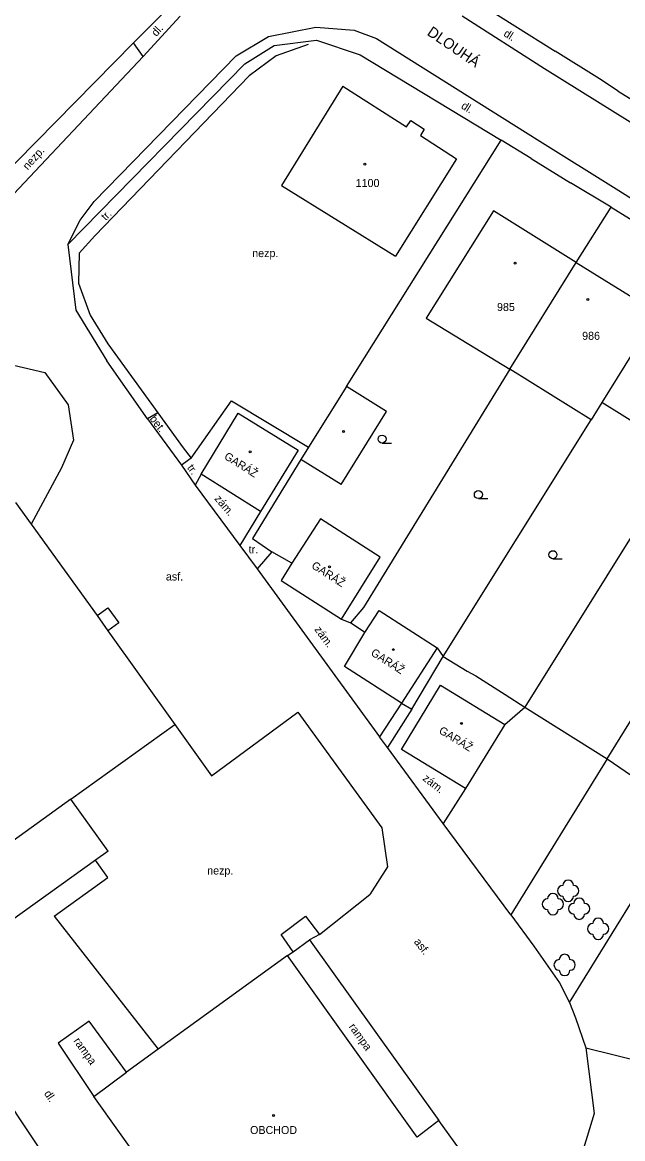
# Model space of a CAD drawing. Extents: x -794191 to -788944, y -1117087 to -1105044.
# Drawn here: x -791429.8 to -791373.5, y -1109463.9 to -1109359.2 of the extents above; entities that cross this region are included whole.
import ezdxf

# ---------------------------------------------------------------- set-up
doc = ezdxf.new("R2010")
doc.units = 0
for name, color, linetype in [('Doplněk polohopisu', 7, 'Continuous'), ('Hranice - ploty_ zdi', 7, 'Continuous'), ('Komunikace', 7, 'Continuous'), ('Názvy ulic_ silnic_ žel_', 7, 'Continuous'), ('Pomocné popisy', 7, 'Continuous'), ('Popisy budov', 7, 'Continuous'), ('Stavební objekty', 7, 'Continuous'), ('Zeleň', 7, 'Continuous'), ('Značky druhů budov', 7, 'Continuous'), ('Značky druhů pozemků', 7, 'Continuous'), ('Čísla popisná', 7, 'Continuous')]:
    doc.layers.add(name, color=color, linetype=linetype)

msp = doc.modelspace()

# ---------------------------------------------------------------- linework, layer by layer
at = {"layer": 'Doplněk polohopisu'}
for p, q in [((-791418.45, -1109362.44), (-791419.34, -1109361.16)), ((-791408.92, -1109363.15), (-791406.16, -1109361.42)), ((-791406.16, -1109361.42), (-791402.19, -1109360.93)), ((-791425.5, -1109380.08), (-791408.92, -1109363.15)), ((-791413.02, -1109401.6), (-791413.57, -1109402.64)), ((-791407.43, -1109405.08), (-791409.39, -1109408.28)), ((-791426.77, -1109443.02), (-791417.03, -1109455.49)), ((-791405.5, -1109444.75), (-791403.23, -1109443.03)), ((-791403.23, -1109443.03), (-791401.92, -1109444.75)), ((-791404.37, -1109446.36), (-791405.5, -1109444.75))]:
    msp.add_line(p, q, dxfattribs=at)
for points in [[(-791402.19, -1109360.93), (-791398.09, -1109362.3), (-791384.87, -1109370.28)], [(-791426.77, -1109443.02), (-791421.74, -1109439.4), (-791422.9, -1109437.78)]]:
    msp.add_lwpolyline(points, dxfattribs=at)
at = {"layer": 'Hranice - ploty_ zdi'}
for p, q in [((-791387.38, -1109357.21), (-791379.82, -1109361.94)), ((-791419.34, -1109361.16), (-791415.9, -1109357.73)), ((-791436.08, -1109378.16), (-791419.34, -1109361.16)), ((-791402.98, -1109361.33), (-791405.97, -1109362.37)), ((-791405.97, -1109362.37), (-791408.49, -1109364.25)), ((-791375.65, -1109364.55), (-791379.82, -1109361.94)), ((-791408.49, -1109364.25), (-791422.98, -1109379.25)), ((-791373.92, -1109365.7), (-791375.65, -1109364.55)), ((-791373.92, -1109365.7), (-791368.7, -1109368.92)), ((-791399.39, -1109393.39), (-791384.87, -1109370.28)), ((-791382.08, -1109372.01), (-791384.87, -1109370.28)), ((-791382.08, -1109372.01), (-791378.38, -1109374.28)), ((-791374.56, -1109376.58), (-791378.38, -1109374.28)), ((-791377.84, -1109381.76), (-791374.56, -1109376.58)), ((-791374.56, -1109376.58), (-791370.67, -1109379)), ((-791422.98, -1109379.25), (-791424.44, -1109380.89)), ((-791424.44, -1109380.89), (-791424.51, -1109383.68)), ((-791424.51, -1109383.68), (-791423.41, -1109386.69)), ((-791423.41, -1109386.69), (-791421.74, -1109389.37)), ((-791421.74, -1109389.37), (-791417.08, -1109395.83)), ((-791384.08, -1109391.74), (-791397.8, -1109414.09)), ((-791417.08, -1109395.83), (-791414.68, -1109399.12)), ((-791390.31, -1109418.68), (-791376.44, -1109396.49)), ((-791414.68, -1109399.12), (-791413.94, -1109400.1)), ((-791367.81, -1109399.62), (-791382.67, -1109423.44)), ((-791374.95, -1109428.28), (-791360.17, -1109404.38)), ((-791404.49, -1109409.95), (-791406.37, -1109408.86)), ((-791397.8, -1109414.09), (-791399.01, -1109415.53)), ((-791399.86, -1109415.18), (-791399.01, -1109415.53)), ((-791397.66, -1109416.44), (-791399.01, -1109415.53)), ((-791390.88, -1109417.86), (-791390.31, -1109418.68)), ((-791390.31, -1109418.68), (-791388.08, -1109420.06)), ((-791388.08, -1109420.06), (-791387.27, -1109420.51)), ((-791384.53, -1109425.07), (-791382.67, -1109423.44)), ((-791374.95, -1109428.28), (-791383.97, -1109442.89)), ((-791378.46, -1109451.1), (-791367.3, -1109433.01)), ((-791383.97, -1109442.89), (-791381.81, -1109445.84)), ((-791377.9, -1109452.55), (-791376.93, -1109455.37)), ((-791376.93, -1109455.37), (-791371.52, -1109456.69))]:
    msp.add_line(p, q, dxfattribs=at)
for points in [[(-791413.94, -1109400.1), (-791410.17, -1109394.72), (-791402.93, -1109399.07)], [(-791403.65, -1109400.23), (-791408.18, -1109407.61), (-791406.37, -1109408.86)], [(-791422.76, -1109414.85), (-791421.76, -1109414.12), (-791420.73, -1109415.52), (-791421.76, -1109416.29)], [(-791394.22, -1109423.06), (-791393.26, -1109423.62), (-791390.31, -1109418.68)], [(-791384.5, -1109422.25), (-791382.67, -1109423.44), (-791374.95, -1109428.28), (-791372.15, -1109430.17)], [(-791381.81, -1109445.84), (-791379.4, -1109449.27), (-791378.46, -1109451.1), (-791377.9, -1109452.55)]]:
    msp.add_lwpolyline(points, dxfattribs=at)
at = {"layer": 'Komunikace'}
for p, q in [((-791414.97, -1109358.67), (-791418.45, -1109362.44)), ((-791380.83, -1109363.59), (-791388.54, -1109358.66)), ((-791406.68, -1109360.56), (-791402.27, -1109359.7)), ((-791402.27, -1109359.7), (-791398.65, -1109359.97)), ((-791398.65, -1109359.97), (-791396.57, -1109360.75)), ((-791409.71, -1109362.38), (-791406.68, -1109360.56)), ((-791396.57, -1109360.75), (-791381.5, -1109370.22)), ((-791418.45, -1109362.44), (-791444.94, -1109390.58)), ((-791423.03, -1109376.05), (-791409.71, -1109362.38)), ((-791361.43, -1109375.69), (-791380.83, -1109363.59)), ((-791381.5, -1109370.22), (-791373.85, -1109375.02)), ((-791373.85, -1109375.02), (-791370.45, -1109377.18)), ((-791424.35, -1109377.78), (-791423.03, -1109376.05)), ((-791425.5, -1109380.08), (-791424.35, -1109377.78)), ((-791418.05, -1109396.4), (-791421.86, -1109390.98)), ((-791417.08, -1109395.83), (-791418.05, -1109396.4)), ((-791418.05, -1109396.4), (-791414.84, -1109400.75)), ((-791413.94, -1109400.1), (-791414.84, -1109400.75)), ((-791414.84, -1109400.75), (-791413.57, -1109402.64)), ((-791413.57, -1109402.64), (-791409.39, -1109408.28)), ((-791409.39, -1109408.28), (-791407.76, -1109410.48)), ((-791406.37, -1109408.86), (-791407.76, -1109410.48)), ((-791407.76, -1109410.48), (-791396.28, -1109426.22)), ((-791394.22, -1109423.06), (-791396.28, -1109426.22)), ((-791393.26, -1109423.62), (-791395.54, -1109427.2)), ((-791395.54, -1109427.2), (-791396.28, -1109426.22)), ((-791390.31, -1109434.34), (-791395.54, -1109427.2)), ((-791388.21, -1109431.07), (-791390.31, -1109434.34)), ((-791383.97, -1109442.89), (-791390.31, -1109434.34)), ((-791401.92, -1109444.75), (-791397.2, -1109440.98)), ((-791401.92, -1109444.75), (-791402.85, -1109445.25)), ((-791376.93, -1109455.37), (-791376.15, -1109461.51)), ((-791376.15, -1109461.51), (-791378.97, -1109470.71))]:
    msp.add_line(p, q, dxfattribs=at)
for points in [[(-791425.5, -1109380.08), (-791424.76, -1109386.22), (-791421.86, -1109390.98)], [(-791431.67, -1109391.12), (-791427.66, -1109392.05), (-791425.46, -1109395.1), (-791424.97, -1109398.4), (-791426.09, -1109400.99), (-791428.94, -1109406.29)], [(-791415.48, -1109425.06), (-791412.04, -1109429.88), (-791403.94, -1109423.89), (-791396.06, -1109434.73), (-791395.55, -1109438.39), (-791397.2, -1109440.98)], [(-791416.14, -1109482.87), (-791431.93, -1109459.13), (-791433.5, -1109460.23), (-791435.79, -1109460.74), (-791437.94, -1109459.28)]]:
    msp.add_lwpolyline(points, dxfattribs=at)
at = {"layer": 'Stavební objekty'}
for p, q in [((-791399.72, -1109365.22), (-791405.46, -1109374.54)), ((-791399.72, -1109365.22), (-791393.76, -1109369.03)), ((-791393.76, -1109369.03), (-791393.36, -1109368.45)), ((-791393.36, -1109368.45), (-791392.11, -1109369.25)), ((-791392.11, -1109369.25), (-791392.44, -1109369.86)), ((-791392.44, -1109369.86), (-791389.07, -1109372.03)), ((-791389.07, -1109372.03), (-791394.79, -1109381.17)), ((-791405.46, -1109374.54), (-791394.79, -1109381.17)), ((-791370.24, -1109386.48), (-791375.43, -1109394.88)), ((-791395.63, -1109395.73), (-791399.39, -1109393.39)), ((-791399.89, -1109402.57), (-791395.63, -1109395.73)), ((-791399.89, -1109402.57), (-791403.65, -1109400.23)), ((-791396.31, -1109414.38), (-791390.88, -1109417.86)), ((-791390.56, -1109421.37), (-791384.53, -1109425.07)), ((-791425.23, -1109432.05), (-791434.16, -1109438.52)), ((-791415.93, -1109469.93), (-791423.08, -1109459.92))]:
    msp.add_line(p, q, dxfattribs=at)
for points in [[(-791377.84, -1109381.76), (-791385.6, -1109376.92), (-791391.92, -1109386.98), (-791384.08, -1109391.74)], [(-791399.86, -1109415.18), (-791396.21, -1109409.38), (-791401.82, -1109405.79), (-791404.49, -1109409.95), (-791405.52, -1109411.55)]]:
    msp.add_lwpolyline(points, close=True, dxfattribs=at)
for points in [[(-791377.84, -1109381.76), (-791370.24, -1109386.48), (-791369.11, -1109384.82), (-791361.45, -1109389.6), (-791353.84, -1109394.35), (-791346.27, -1109399.08), (-791338.61, -1109403.86), (-791339.57, -1109405.53), (-791331.98, -1109410.27), (-791324.21, -1109415.13), (-791330.46, -1109425.1), (-791338.27, -1109420.24), (-791345.91, -1109415.49), (-791344.88, -1109413.84), (-791352.53, -1109409.13), (-791360.17, -1109404.38), (-791367.81, -1109399.62), (-791375.43, -1109394.88), (-791376.44, -1109396.49), (-791384.08, -1109391.74)], [(-791399.39, -1109393.39), (-791402.93, -1109399.07), (-791403.65, -1109400.23)], [(-791409.55, -1109395.89), (-791403.92, -1109399.36), (-791407.43, -1109405.08), (-791413.02, -1109401.6)], [(-791413.02, -1109401.6), (-791409.55, -1109395.89)], [(-791430.42, -1109404.24), (-791428.94, -1109406.29), (-791422.76, -1109414.85), (-791421.76, -1109416.29), (-791415.48, -1109425.06)], [(-791390.88, -1109417.86), (-791394.22, -1109423.06), (-791399.58, -1109419.62), (-791397.66, -1109416.44), (-791396.31, -1109414.38)], [(-791387.27, -1109420.51), (-791384.5, -1109422.25)], [(-791384.53, -1109425.07), (-791388.21, -1109431.07), (-791394.21, -1109427.39), (-791390.56, -1109421.37)], [(-791421.73, -1109436.93), (-791425.23, -1109432.05), (-791415.48, -1109425.06)], [(-791421.73, -1109436.93), (-791422.9, -1109437.78), (-791430.8, -1109443.43), (-791434.16, -1109438.52)], [(-791404.92, -1109446.71), (-791404.37, -1109446.36), (-791402.85, -1109445.25), (-791390.74, -1109462.18)], [(-791408.65, -1109480.2), (-791388.38, -1109465.42), (-791390.74, -1109462.18), (-791392.75, -1109463.72), (-791404.92, -1109446.71), (-791417.03, -1109455.49)], [(-791420.01, -1109457.63), (-791423.51, -1109452.86), (-791426.42, -1109454.92), (-791423.08, -1109459.92)], [(-791417.03, -1109455.49), (-791420.01, -1109457.63)], [(-791423.08, -1109459.92), (-791420.01, -1109457.63)]]:
    msp.add_lwpolyline(points, dxfattribs=at)
at = {"layer": 'Zeleň'}
for centre in [(-791378.6, -1109440.64), (-791380.03, -1109441.9), (-791377.57, -1109442.32), (-791375.79, -1109444.2), (-791378.93, -1109447.59)]:
    msp.add_circle(centre, 0.0005, dxfattribs=at)
for centre, start, end in [((-791378.6, -1109440.14), 0, 179.99999), ((-791380.03, -1109441.4), 0, 179.99999), ((-791379.1, -1109440.64), 89.99999, 269.99999), ((-791378.1, -1109440.64), 270, 89.99999), ((-791380.53, -1109441.9), 89.99999, 269.99999), ((-791379.53, -1109441.9), 270, 89.99999), ((-791378.6, -1109441.14), 179.99999, 359.99999), ((-791378.07, -1109442.32), 89.99999, 269.99999), ((-791377.57, -1109441.82), 0, 179.99999), ((-791377.07, -1109442.32), 270, 89.99999), ((-791380.03, -1109442.4), 179.99999, 359.99999), ((-791377.57, -1109442.82), 179.99999, 359.99999), ((-791376.29, -1109444.2), 89.99999, 269.99999), ((-791375.79, -1109443.7), 0, 179.99999), ((-791375.29, -1109444.2), 270, 89.99999), ((-791375.79, -1109444.7), 179.99999, 359.99999), ((-791379.43, -1109447.59), 89.99999, 269.99999), ((-791378.93, -1109447.09), 0, 179.99999), ((-791378.43, -1109447.59), 270, 89.99999), ((-791378.93, -1109448.09), 179.99999, 359.99999)]:
    msp.add_arc(centre, 0.5, start, end, dxfattribs=at)
at = {"layer": 'Značky druhů budov'}
for centre in [(-791397.66, -1109372.54), (-791383.58, -1109381.81), (-791376.76, -1109385.23), (-791399.65, -1109397.59), (-791408.41, -1109399.51), (-791400.98, -1109410.28), (-791394.99, -1109418.04), (-791388.61, -1109424.95), (-791406.21, -1109461.7)]:
    msp.add_circle(centre, 0.0875, dxfattribs=at)
at = {"layer": 'Značky druhů pozemků'}
for p, q in [((-791396.05, -1109398.675), (-791395.175, -1109398.675)), ((-791387.02, -1109403.885), (-791386.145, -1109403.885)), ((-791380.03, -1109409.515), (-791379.155, -1109409.515))]:
    msp.add_line(p, q, dxfattribs=at)
for centre in [(-791396.05, -1109398.3), (-791387.02, -1109403.51), (-791380.03, -1109409.14)]:
    msp.add_circle(centre, 0.375, dxfattribs=at)

# ---------------------------------------------------------------- texts
at = {"layer": 'Názvy ulic_ silnic_ žel_'}
msp.add_text('DLOUHÁ', height=1, rotation=325.67521, dxfattribs=at).set_placement((-791391.9, -1109360.38))
at = {"layer": 'Pomocné popisy'}
for s, rotation, p in [('dl.', 48.05173, (-791417.21, -1109360.63)), ('dl.', 327.78878, (-791384.72, -1109360.48)), ('dl.', 327.78878, (-791388.7, -1109367.25)), ('nezp.', 48.05173, (-791429.27, -1109373.13)), ('tr.', 44.03443, (-791421.96, -1109377.88)), ('bet.', 307.23483, (-791417.876, -1109396.417)), ('tr.', 306.37114, (-791414.37, -1109401.01)), ('zám.', 310.12156, (-791411.8, -1109403.92)), ('zám.', 306.10521, (-791402.42, -1109416.16)), ('zám.', 321.82924, (-791392.3, -1109430.22)), ('asf.', 307.98915, (-791393.1, -1109445.44)), ('dl.', 304.42011, (-791427.77, -1109459.65))]:
    msp.add_text(s, height=0.75, rotation=rotation, dxfattribs=at).set_placement(p)
for s, p in [('nezp.', (-791408.22, -1109381.25)), ('tr.', (-791408.55, -1109409.02)), ('asf.', (-791416.31, -1109411.56)), ('nezp.', (-791412.44, -1109439.12))]:
    msp.add_text(s, height=0.75, dxfattribs=at).set_placement(p)
at = {"layer": 'Popisy budov'}
for s, rotation, p in [('GARÁŽ', 327.87293, (-791410.92, -1109400.11)), ('GARÁŽ', 327.32621, (-791402.73, -1109410.34)), ('GARÁŽ', 327.30802, (-791397.17, -1109418.51)), ('GARÁŽ', 328.47782, (-791390.79, -1109425.82)), ('rampa', 305.50186, (-791399.2, -1109453.39)), ('rampa', 305.50186, (-791425.01, -1109454.72))]:
    msp.add_text(s, height=0.75, rotation=rotation, dxfattribs=at).set_placement(p)
msp.add_text('OBCHOD', height=0.75, dxfattribs=at).set_placement((-791408.418, -1109463.44))
at = {"layer": 'Čísla popisná'}
for s, p in [('1100', (-791398.52, -1109374.68)), ('985', (-791385.27, -1109386.3)), ('986', (-791377.29, -1109389))]:
    msp.add_text(s, height=0.75, dxfattribs=at).set_placement(p)

doc.saveas('drawing.dxf')
